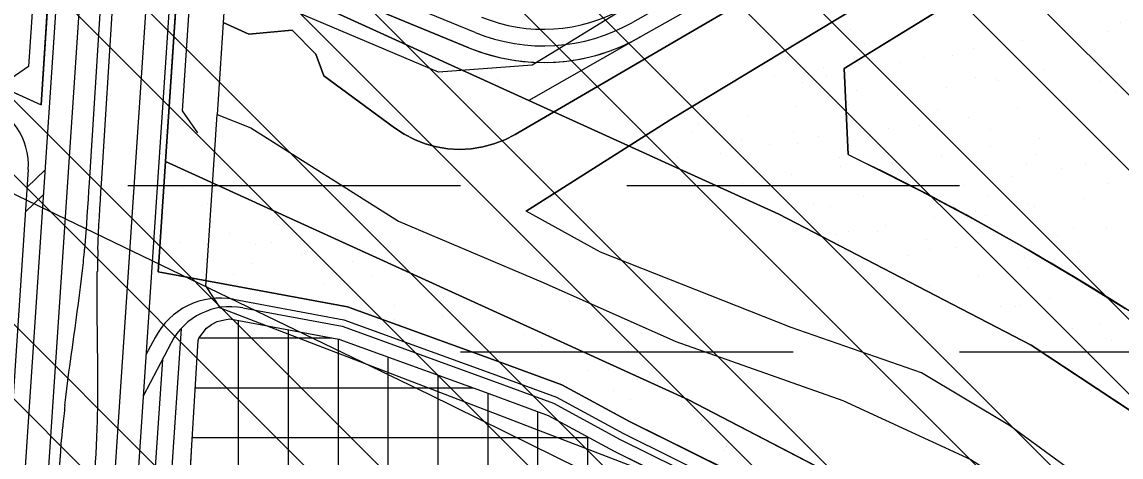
# Model space of a CAD drawing. Extents: x 419109 to 421295, y 4452223 to 4457798.
# Drawn here: x 420300.6 to 420631, y 4456725.3 to 4456856.1 of the extents above; entities that cross this region are included whole.
import ezdxf

# ---------------------------------------------------------------- set-up
doc = ezdxf.new("R2010")
doc.units = 0
for name, color, linetype in [('ADAKENARI', 7, 'Continuous'), ('Default', 7, 'Continuous'), ('KALDIRIM_FAT', 7, 'Continuous'), ('PL_AYA_BOLGE_PARKI', 7, 'Continuous'), ('PL_AYA_PARK_DINLENME', 7, 'Continuous'), ('PL_TA_K_DERE', 7, 'Continuous'), ('PL_TİCARET', 7, 'Continuous'), ('RAYLI_TOPLU_TAŞIMA_HATTI', 7, 'Continuous'), ('SN_TASKIN', 7, 'Continuous'), ('SN_TR_SIVILASMA', 7, 'Continuous'), ('SN_TR_TASKIN', 7, 'Continuous'), ('TR_PARKALANI', 7, 'Continuous'), ('TRFAT_PARKALANI', 7, 'Continuous'), ('TRFAT_TİCARET', 7, 'Continuous')]:
    doc.layers.add(name, color=color, linetype=linetype)

# ---------------------------------------------------------------- blocks, each defined once
blk = doc.blocks.new('POINT_DISPLAY')
at = {"layer": 'Default'}
blk.add_line((0, 0), (0, 0), dxfattribs=at)

msp = doc.modelspace()

# ---------------------------------------------------------------- linework, layer by layer
at = {"layer": 'ADAKENARI'}
for p, q in [((420547.79, 4456842.07), (420812.9, 4457005.15)), ((420448.86, 4456822.28), (420630.95, 4456928.5)), ((420606.72, 4456893.89), (420495.99, 4456827)), ((420554.59, 4456890.14), (420486.57, 4456851.57)), ((420309.48, 4456879.69), (420306.33, 4456831.14)), ((420348.15, 4456880.22), (420343.75, 4456814.1)), ((420452.95, 4456832.51), (420348.15, 4456880.22)), ((420304.62, 4456874), (420302.59, 4456842.72)), ((420350.75, 4456859.61), (420348.78, 4456829.33)), ((420434.91, 4456848.31), (420403.74, 4456861.1)), ((420486.57, 4456851.57), (420452.95, 4456832.51)), ((420302.59, 4456842.72), (420297.34, 4456839.04)), ((420549.01, 4456816.22), (420547.79, 4456842.07)), ((420287.81, 4456839.57), (420306.33, 4456831.14)), ((420528.13, 4456798.28), (420452.95, 4456832.51)), ((420348.78, 4456829.33), (420353.36, 4456822.79)), ((420495.99, 4456827), (420452.14, 4456799.18)), ((420549.01, 4456816.22), (420554.83, 4456813.36)), ((420343.75, 4456814.1), (420341.54, 4456780.97)), ((420343.75, 4456814.1), (420500.97, 4456742.52)), ((420603.97, 4456758.88), (420528.13, 4456798.28)), ((420341.54, 4456780.97), (420398.45, 4456770.44)), ((420398.45, 4456770.44), (420444.36, 4456753.77)), ((420357.54, 4456765.18), (420359.24, 4456766.01)), ((420359.24, 4456766.01), (420361.43, 4456766.54)), ((420361.43, 4456766.54), (420363.06, 4456766.82)), ((420363.06, 4456766.82), (420395.82, 4456760.75)), ((420353.79, 4456760.99), (420356.02, 4456764.04)), ((420356.02, 4456764.04), (420357.54, 4456765.18)), ((420351.7, 4456728.87), (420353.55, 4456760.36)), ((420353.55, 4456760.36), (420353.79, 4456760.99)), ((420395.82, 4456760.75), (420440.93, 4456744.38)), ((420676.56, 4456710.96), (420603.97, 4456758.88)), ((420444.36, 4456753.77), (420462.9, 4456746.95)), ((420462.9, 4456746.95), (420483.24, 4456735.93)), ((420440.93, 4456744.38), (420458.77, 4456737.81)), ((420500.97, 4456742.52), (420572.51, 4456705.35)), ((420458.77, 4456737.81), (420478.64, 4456727.05)), ((420483.24, 4456735.93), (420530.8, 4456712.43)), ((420349.59, 4456693.07), (420351.7, 4456728.87)), ((420478.64, 4456727.05), (420504.38, 4456714.33))]:
    msp.add_line(p, q, dxfattribs=at)
for centre, radius, start, end in [((420457.39, 4456903.06), 59.18, 247.6839, 299.5507), ((420191.41, 4456074.8), 823.13, 35.35416, 63.79989)]:
    msp.add_arc(centre, radius, start, end, dxfattribs=at)
at = {"layer": 'KALDIRIM_FAT'}
for p, q in [((420343.18, 4457347.73), (420272.58, 4456286.94)), ((420350.17, 4457347.26), (420279.44, 4456284.59)), ((420370.12, 4457345.92), (420299.04, 4456277.89)), ((420377.11, 4457345.45), (420312.53, 4456375.14)), ((420551.96, 4456894.39), (420484.11, 4456855.92)), ((420436.81, 4456852.93), (420404, 4456866.4)), ((420302.5, 4456811.69), (420276.3, 4456418.19)), ((420307.5, 4456811.52), (420302.14, 4456806.4)), ((420307, 4456804.13), (420301.65, 4456799.01)), ((420364.23, 4456772.7), (420397.4, 4456766.56)), ((420366.99, 4456770.16), (420396.87, 4456764.63)), ((420397.4, 4456766.56), (420442.99, 4456750.02)), ((420348.43, 4456763.94), (420332.31, 4456521.76)), ((420396.87, 4456764.63), (420442.3, 4456748.14)), ((420345.43, 4456759.66), (420337.05, 4456743.61)), ((420340.59, 4456761.18), (420337.87, 4456755.99)), ((420342.79, 4456754.61), (420327.46, 4456524.25)), ((420442.99, 4456750.02), (420461.25, 4456743.29)), ((420442.3, 4456748.14), (420460.43, 4456741.47)), ((420461.25, 4456743.29), (420481.4, 4456732.38)), ((420460.43, 4456741.47), (420480.48, 4456730.6)), ((420480.48, 4456730.6), (420527.05, 4456707.59)), ((420481.4, 4456732.38), (420528.3, 4456709.2))]:
    msp.add_line(p, q, dxfattribs=at)
for centre, radius, start, end in [((420457.39, 4456903.06), 49.18, 247.6839, 299.5507), ((420457.39, 4456903.06), 54.18, 247.6839, 299.5507), ((420282.58, 4456813.01), 19.96, 356.1921, 73.7745), ((420360.2, 4456750.94), 22.13, 79.5121, 152.4285), ((420363.31, 4456750.32), 20.17, 79.5121, 152.4285)]:
    msp.add_arc(centre, radius, start, end, dxfattribs=at)
at = {"layer": 'PL_AYA_BOLGE_PARKI'}
msp.add_lwpolyline([(420812.9, 4457005.15), (420547.79, 4456842.07), (420549.01, 4456816.22), (420554.83, 4456813.36)], dxfattribs=at)
for start, end in [(61.32634, 63.79989), (52.66895, 61.32634)]:
    msp.add_arc((420191.41, 4456074.8), 823.13, start, end, dxfattribs=at)
at = {"layer": 'PL_AYA_PARK_DINLENME'}
for points in [[(420812.9, 4457005.15), (420547.79, 4456842.07), (420549.01, 4456816.22), (420554.83, 4456813.36), (420570.68, 4456805.34), (420586.36, 4456796.99), (420601.86, 4456788.29), (420617.16, 4456779.27), (420632.27, 4456769.91)], [(420516.11, 4456881.29), (420459.56, 4456846.5), (420453.97, 4456843.06), (420425.8, 4456840.94), (420361.86, 4456868.09), (420361.07, 4456855.95), (420368.76, 4456852.38), (420381.82, 4456853.57), (420388.94, 4456846.44), (420391.32, 4456839.92), (420412.55, 4456824.24), (420415.47, 4456822.32), (420418.58, 4456820.71), (420421.84, 4456819.44), (420425.22, 4456818.52), (420428.67, 4456817.97), (420432.16, 4456817.78), (420435.66, 4456817.96), (420439.11, 4456818.51), (420442.49, 4456819.42), (420445.75, 4456820.68), (420448.86, 4456822.28), (420630.95, 4456928.5)], [(420660.88, 4456689.48), (420628.42, 4456712.12), (420597.48, 4456734.76), (420571.07, 4456750.6), (420531.83, 4456764.19), (420474.47, 4456786.83), (420452.14, 4456799.18), (420495.99, 4456827), (420606.72, 4456893.89)], [(420745.66, 4456518.22), (420541.58, 4456692.09), (420537.09, 4456695.76), (420532.45, 4456699.23), (420527.67, 4456702.5), (420522.75, 4456705.56), (420517.7, 4456708.42), (420512.54, 4456711.05), (420507.27, 4456713.47), (420501.91, 4456715.66), (420360.26, 4456770.01), (420355.91, 4456776.8), (420359.27, 4456828.3), (420369.43, 4456824.29), (420413.74, 4456796.23), (420457.31, 4456777.77), (420497.19, 4456760.04), (420547.41, 4456742.32), (420585.81, 4456724.6), (420620.52, 4456702.44), (420647.1, 4456684.72)]]:
    msp.add_lwpolyline(points, dxfattribs=at)
for points in [[(420452.95, 4456832.51), (420348.15, 4456880.22), (420348.39, 4456883.82), (420403.74, 4456861.1), (420434.91, 4456848.31), (420439.49, 4456846.65), (420444.19, 4456845.37), (420448.97, 4456844.48), (420453.82, 4456843.98), (420458.69, 4456843.89), (420463.55, 4456844.2), (420468.36, 4456844.9), (420473.11, 4456846), (420477.74, 4456847.49), (420482.24, 4456849.35), (420486.57, 4456851.57)], [(420398.45, 4456770.44), (420341.54, 4456780.97), (420343.75, 4456814.1), (420500.97, 4456742.52), (420572.51, 4456705.35), (420639.69, 4456661.01), (420701.86, 4456609.89), (420758.35, 4456552.55), (420808.54, 4456489.62), (420852.3, 4456421.11), (420929.96, 4456284.24), (420924.23, 4456280.99), (420830.14, 4456440.67), (420780.57, 4456521.61), (420657.58, 4456639.75), (420530.8, 4456712.43), (420483.24, 4456735.93), (420462.9, 4456746.95), (420444.36, 4456753.77)]]:
    msp.add_lwpolyline(points, close=True, dxfattribs=at)
at = {"layer": 'PL_TA_K_DERE'}
for points in [[(420630.95, 4456928.5), (420448.86, 4456822.28), (420445.75, 4456820.68), (420442.49, 4456819.42), (420439.11, 4456818.51), (420435.66, 4456817.96), (420432.16, 4456817.78), (420428.67, 4456817.97), (420425.22, 4456818.52), (420421.84, 4456819.44), (420418.58, 4456820.71), (420415.47, 4456822.32), (420412.55, 4456824.24), (420391.32, 4456839.92), (420388.94, 4456846.44), (420381.82, 4456853.57), (420368.76, 4456852.38), (420361.07, 4456855.95), (420359.27, 4456828.3), (420369.43, 4456824.29), (420413.74, 4456796.23), (420457.31, 4456777.77), (420497.19, 4456760.04), (420547.41, 4456742.32), (420585.81, 4456724.6)], [(420660.88, 4456689.48), (420628.42, 4456712.12), (420597.48, 4456734.76), (420571.07, 4456750.6), (420531.83, 4456764.19), (420474.47, 4456786.83), (420452.14, 4456799.18), (420495.99, 4456827), (420606.72, 4456893.89)], [(420242.72, 4456860.33), (420251.57, 4456856.07), (420287.81, 4456839.57), (420306.33, 4456831.14), (420309.48, 4456879.69)]]:
    msp.add_lwpolyline(points, dxfattribs=at)
msp.add_lwpolyline([(420859.03, 4456525.74), (420905.43, 4456453.12), (420983.89, 4456314.84), (420929.96, 4456284.24), (420852.3, 4456421.11), (420808.54, 4456489.62), (420758.35, 4456552.55), (420701.86, 4456609.89), (420639.69, 4456661.01), (420572.51, 4456705.35), (420500.97, 4456742.52), (420343.75, 4456814.1), (420348.15, 4456880.22), (420452.95, 4456832.51), (420528.13, 4456798.28), (420603.97, 4456758.88), (420676.56, 4456710.96), (420743.75, 4456655.72), (420804.8, 4456593.75)], close=True, dxfattribs=at)
at = {"layer": 'PL_TİCARET'}
msp.add_lwpolyline([(420349.59, 4456693.07), (420351.7, 4456728.87), (420353.55, 4456760.36), (420353.79, 4456760.99), (420356.02, 4456764.04), (420357.54, 4456765.18), (420359.24, 4456766.01), (420361.43, 4456766.54), (420363.06, 4456766.82), (420395.82, 4456760.75), (420440.93, 4456744.38), (420458.77, 4456737.81), (420478.64, 4456727.05), (420504.38, 4456714.33)], dxfattribs=at)
at = {"layer": 'RAYLI_TOPLU_TAŞIMA_HATTI'}
for p, q in [((420320.89, 4456807.75), (420342.5, 4457148.84)), ((420324.48, 4456807.53), (420346.09, 4457148.7)), ((420316.08, 4456760.68), (420316.2, 4456761.52)), ((420323.31, 4456760.22), (420323.3, 4456761.07))]:
    msp.add_line(p, q, dxfattribs=at)
for points in [[(420319.44, 4456787.81), (420319.66, 4456790.3), (420319.86, 4456792.79), (420320.05, 4456795.28), (420320.23, 4456797.78), (420320.41, 4456800.27), (420320.57, 4456802.76), (420320.73, 4456805.26), (420320.89, 4456807.75)], [(420323.41, 4456787.56), (420323.5, 4456790.05), (420323.62, 4456792.55), (420323.74, 4456795.05), (420323.88, 4456797.54), (420324.02, 4456800.04), (420324.17, 4456802.54), (420324.33, 4456805.03), (420324.48, 4456807.53)], [(420316.2, 4456761.52), (420316.55, 4456764), (420316.89, 4456766.47), (420317.23, 4456768.95), (420317.56, 4456771.43), (420317.89, 4456773.91), (420318.2, 4456776.39), (420318.5, 4456778.87), (420318.78, 4456781.35)], [(420323.3, 4456761.07), (420323.27, 4456763.57), (420323.24, 4456766.07), (420323.22, 4456768.57), (420323.2, 4456771.07), (420323.19, 4456773.57), (420323.2, 4456776.07), (420323.21, 4456778.57), (420323.24, 4456781.07)], [(420313.5, 4456740.85), (420313.79, 4456743.33), (420314.09, 4456745.82), (420314.4, 4456748.3), (420314.72, 4456750.78), (420315.05, 4456753.25), (420315.39, 4456755.73), (420315.74, 4456758.21), (420316.08, 4456760.68)], [(420323.37, 4456740.23), (420323.4, 4456742.73), (420323.42, 4456745.23), (420323.42, 4456747.73), (420323.41, 4456750.23), (420323.4, 4456752.72), (420323.37, 4456755.22), (420323.34, 4456757.72), (420323.31, 4456760.22)], [(420311.39, 4456714.45), (420311.55, 4456716.94), (420311.71, 4456719.44), (420311.88, 4456721.93), (420312.05, 4456724.43), (420312.23, 4456726.92), (420312.42, 4456729.41), (420312.63, 4456731.91), (420312.85, 4456734.4)], [(420322.13, 4456713.77), (420322.29, 4456716.26), (420322.44, 4456718.76), (420322.6, 4456721.25), (420322.74, 4456723.75), (420322.88, 4456726.25), (420323, 4456728.74), (420323.11, 4456731.24), (420323.21, 4456733.74)]]:
    msp.add_lwpolyline(points, dxfattribs=at)
for centre, start, end in [((419970.91, 4456819.9), 353.6765, 354.7386), ((420673.2, 4456775.42), 178.0126, 179.0747), ((420661.37, 4456702.3), 173.6765, 174.7386), ((419973.42, 4456745.88), 358.0126, 359.0747)]:
    msp.add_arc(centre, 350, start, end, dxfattribs=at)
at = {"layer": 'SN_TASKIN'}
msp.add_lwpolyline([(421279.09, 4456215.61), (421195.31, 4456240.09), (421032.23, 4456272.97), (420928.59, 4456320.69), (420834.21, 4456393.35), (420746.64, 4456480.52), (420663.92, 4456586.47), (420574.11, 4456669.5), (420422.96, 4456744.08), (420282.11, 4456812), (420160.8, 4456835.05), (420091.41, 4456837.4), (419960.89, 4456961.81), (419854.4, 4457049.62), (419750.61, 4457217.33), (419705.67, 4457319.89), (419669.27, 4457550.58), (419656.39, 4457729.95), (419636.42, 4457793.06)], dxfattribs=at)
at = {"layer": 'SN_TR_SIVILASMA'}
for p, q in [((421278.81, 4456188.63), (420012.21, 4457455.23)), ((421278.58, 4456166.41), (420006.13, 4457438.86)), ((421278.12, 4456121.97), (419993.97, 4457406.12)), ((421277.88, 4456099.75), (419987.89, 4457389.75)), ((421277.42, 4456055.31), (419975.73, 4457357.01)), ((421277.19, 4456033.09), (419969.65, 4457340.64)), ((421276.73, 4455988.66), (419957.49, 4457307.89)), ((421276.49, 4455966.44), (419971.97, 4457270.96)), ((421276.03, 4455922), (420004.05, 4457193.98)), ((421275.8, 4455899.78), (420015.35, 4457160.22)), ((421275.33, 4455855.34), (420037.81, 4457092.87)), ((421275.1, 4455833.12), (420049.03, 4457059.2)), ((421274.64, 4455788.69), (420075.79, 4456987.53)), ((421274.41, 4455766.47), (420135.66, 4456905.22))]:
    msp.add_line(p, q, dxfattribs=at)
at = {"layer": 'SN_TR_TASKIN'}
for p, q in [((420332.43, 4456806.9), (420432.43, 4456806.9)), ((420482.43, 4456806.9), (420582.43, 4456806.9)), ((420432.43, 4456756.9), (420532.43, 4456756.9)), ((420582.43, 4456756.9), (420682.43, 4456756.9))]:
    msp.add_line(p, q, dxfattribs=at)
at = {"layer": 'TRFAT_PARKALANI'}
for p, q in [((420413.1, 4456852.01), (420413.1, 4456852.01)), ((420415.35, 4456854.51), (420415.35, 4456854.51)), ((420427.01, 4456844.49), (420427.01, 4456844.49)), ((420441.78, 4456841.88), (420441.78, 4456841.88)), ((420458.21, 4456841.76), (420458.21, 4456841.76)), ((420472.99, 4456844.37), (420472.99, 4456844.37)), ((420443.44, 4456839.16), (420443.44, 4456839.16)), ((420349.73, 4456810.46), (420349.73, 4456810.46)), ((420348.79, 4456806.44), (420348.79, 4456806.44)), ((420356.39, 4456801.48), (420356.39, 4456801.48)), ((420356.9, 4456796.65), (420356.9, 4456796.65)), ((420363.05, 4456792.5), (420363.05, 4456792.5)), ((420377.82, 4456795.1), (420377.82, 4456795.1)), ((420348.27, 4456789.89), (420348.27, 4456789.89)), ((420370.8, 4456789.12), (420370.8, 4456789.12)), ((420375.73, 4456789.89), (420375.73, 4456789.89)), ((420384.48, 4456786.12), (420384.48, 4456786.12)), ((420385.58, 4456786.51), (420385.58, 4456786.51)), ((420399.25, 4456788.73), (420399.25, 4456788.73)), ((420369.71, 4456783.52), (420369.71, 4456783.52)), ((420400.08, 4456784.21), (420400.08, 4456784.21)), ((420354.94, 4456780.91), (420354.94, 4456780.91)), ((420364.24, 4456780.25), (420364.24, 4456780.25)), ((420405.91, 4456779.75), (420405.91, 4456779.75)), ((420415.12, 4456781.3), (420415.12, 4456781.3)), ((420391.14, 4456777.14), (420391.14, 4456777.14)), ((420376.37, 4456774.54), (420376.37, 4456774.54)), ((420427.34, 4456773.37), (420427.34, 4456773.37)), ((420412.57, 4456770.77), (420412.57, 4456770.77)), ((420412.52, 4456766.53), (420412.52, 4456766.53)), ((420427.02, 4456767.66), (420427.02, 4456767.66)), ((420434.01, 4456764.39), (420434.01, 4456764.39)), ((420451.37, 4456761.98), (420451.37, 4456761.98)), ((420441.19, 4456756.4), (420441.19, 4456756.4)), ((420455.44, 4456758.02), (420455.44, 4456758.02)), ((420456.83, 4456758.72), (420456.83, 4456758.72)), ((420440.67, 4456755.41), (420440.67, 4456755.41)), ((420470.74, 4456751.19), (420470.74, 4456751.19)), ((420476.87, 4456751.64), (420476.87, 4456751.64)), ((420462.1, 4456749.04), (420462.1, 4456749.04)), ((420485.51, 4456748.58), (420485.51, 4456748.58)), ((420478.31, 4456745.42), (420478.31, 4456745.42)), ((420483.53, 4456742.66), (420483.53, 4456742.66)), ((420502.66, 4456739.74), (420502.66, 4456739.74)), ((420504.96, 4456736.29), (420504.96, 4456736.29)), ((420490.19, 4456733.68), (420490.19, 4456733.68)), ((420511.62, 4456727.31), (420511.62, 4456727.31)), ((420512.45, 4456728.6), (420512.45, 4456728.6))]:
    msp.add_line(p, q, dxfattribs=at)
at = {"layer": 'TRFAT_TİCARET'}
for p, q in [((420365.71, 4456569.93), (420365.71, 4456766.33)), ((420380.71, 4456566.8), (420380.71, 4456763.55)), ((420353.89, 4456761.14), (420393.75, 4456761.14)), ((420395.71, 4456563.68), (420395.71, 4456760.77)), ((420410.71, 4456703.95), (420410.71, 4456755.35)), ((420425.71, 4456703.95), (420425.71, 4456749.9)), ((420352.71, 4456746.14), (420436.09, 4456746.14)), ((420440.71, 4456703.95), (420440.71, 4456744.46)), ((420455.71, 4456641.63), (420455.71, 4456738.94)), ((420351.83, 4456731.14), (420471.1, 4456731.14)), ((420470.71, 4456635.72), (420470.71, 4456731.34))]:
    msp.add_line(p, q, dxfattribs=at)

# ---------------------------------------------------------------- block references
at = {"layer": 'TR_PARKALANI', "xscale": 0.1, "yscale": 0.10000000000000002}
for p in [(420630.91, 4456855.84), (420549.7, 4456853.87), (420616.13, 4456853.24), (420627.24, 4456853.06), (420554.03, 4456849.57), (420601.36, 4456850.63), (420480.76, 4456847.7), (420571.82, 4456845.43), (420580.32, 4456846.1), (420586.59, 4456848.03), (420541.58, 4456842.29), (420557.05, 4456842.82), (420564.68, 4456843.78), (420622.79, 4456844.26), (420623.04, 4456843.3), (420526.81, 4456839.68), (420542.54, 4456839.93), (420587.2, 4456839.34), (420593.25, 4456839.05), (420594.22, 4456838.57), (420608.02, 4456841.66), (420535.11, 4456837.77), (420551.36, 4456835.38), (420578.48, 4456836.45), (420609, 4456835.97), (420624.64, 4456838.29), (420629.46, 4456835.28), (420563.71, 4456833.84), (420611.55, 4456833.66), (420614.68, 4456832.68), (420533.47, 4456830.7), (420548.93, 4456831.24), (420575.71, 4456829.7), (420599.91, 4456830.07), (420503.93, 4456825.49), (420518.7, 4456828.1), (420585.14, 4456827.47), (420502.1, 4456823.28), (420532.51, 4456822.99), (420555.59, 4456822.26), (420561.21, 4456824.09), (420570.37, 4456824.86), (420591.62, 4456823.8), (420621.34, 4456823.7), (420516.87, 4456820.68), (420525.36, 4456819.12), (420533.64, 4456819.41), (420540.13, 4456821.72), (420575.98, 4456821.48), (420606.57, 4456821.09), (420497.81, 4456815.45), (420510.59, 4456816.51), (420546.41, 4456815.47), (420577.03, 4456815.88), (420591.8, 4456818.49), (420605.52, 4456816.27), (420546.79, 4456812.74), (420562.26, 4456813.28), (420602.65, 4456813.15), (420613.23, 4456812.11), (420620.3, 4456813.67), (420628, 4456814.72), (420522.15, 4456809.77), (420532.02, 4456810.14), (420566.82, 4456809.18), (420598.46, 4456809.51), (420517.25, 4456807.53), (420568.23, 4456806.37), (420583.69, 4456806.9), (420627, 4456807.47), (420553.45, 4456803.76), (420591.16, 4456803.5), (420619.89, 4456803.13), (420538.68, 4456801.16), (420543.81, 4456800.69), (420587.28, 4456799.18), (420602.92, 4456801.5), (420605.12, 4456800.53), (420574.89, 4456797.39), (420584.93, 4456797.18), (420590.35, 4456797.92), (420545.34, 4456792.18), (420549.1, 4456793.21), (420557.71, 4456793.17), (420560.11, 4456794.78), (420588.12, 4456792.88), (420616.82, 4456793.97), (420626.55, 4456794.15), (420572.48, 4456790.56), (420596.32, 4456791.01), (420611.78, 4456791.55), (420566.77, 4456785.8), (420573.44, 4456787.54), (420581.55, 4456788.41), (420618.11, 4456786.95), (420602.03, 4456785.35), (420618.44, 4456782.57), (420588.21, 4456779.43), (420602.98, 4456782.03), (420573.43, 4456776.82), (420609.64, 4456773.05), (420594.87, 4456770.45), (420599.42, 4456770.58), (420600.39, 4456770.98), (420613.33, 4456763.05), (420616.3, 4456764.07), (420624.73, 4456765.3), (420601.53, 4456761.47), (420628.1, 4456760.45), (420622.96, 4456755.09), (420629.62, 4456746.11)]:
    msp.add_blockref('POINT_DISPLAY', p, dxfattribs=at)

doc.saveas('drawing.dxf')
